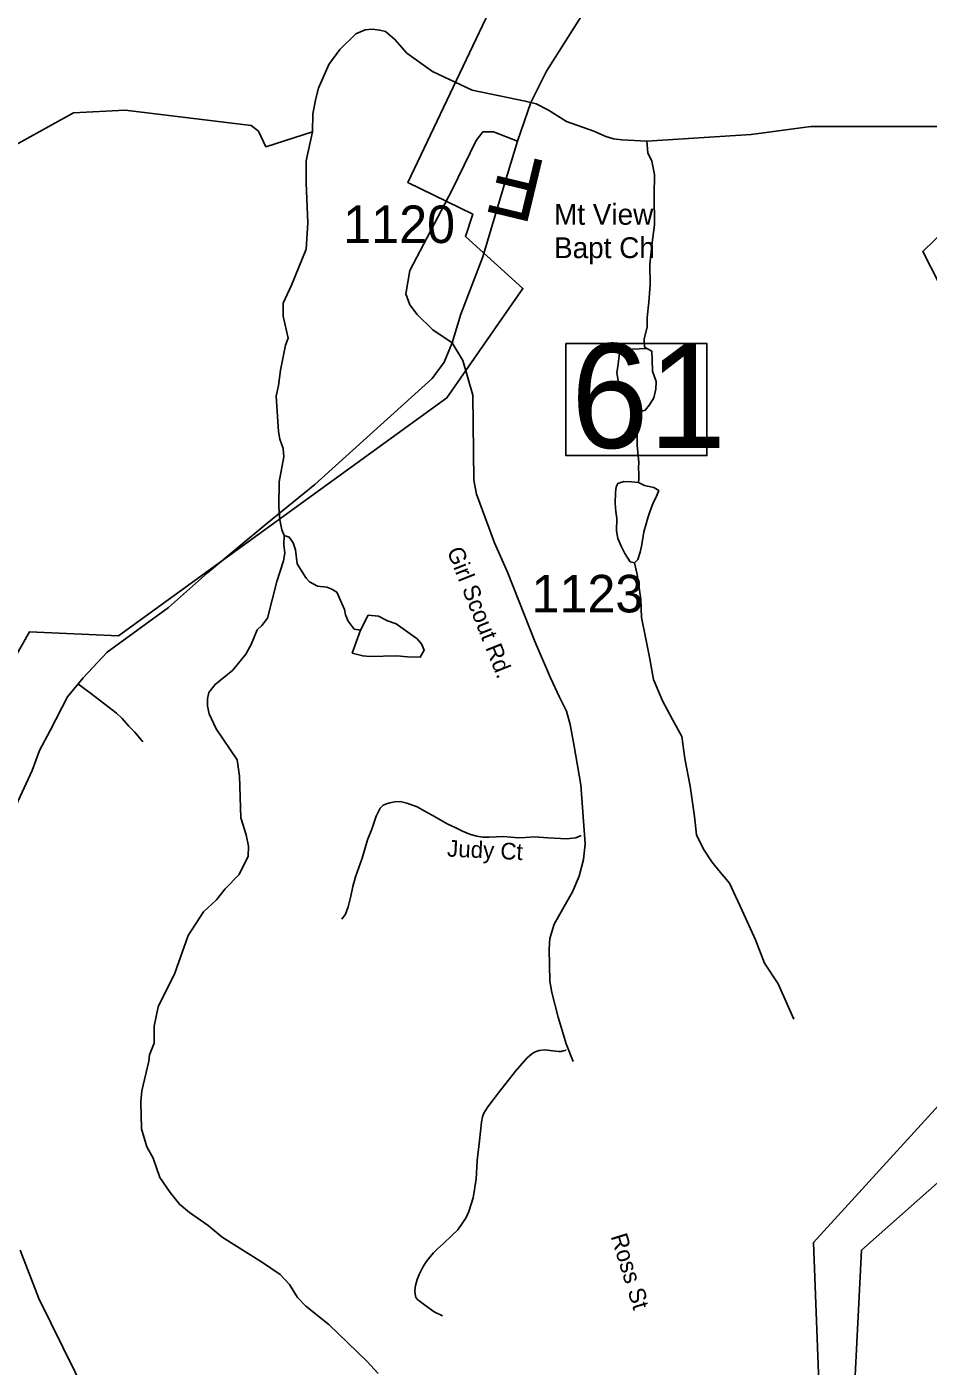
# Model space of a CAD drawing. Extents: x 1268485 to 1426702, y 514839 to 616766.
# Drawn here: x 1315174 to 1318718, y 546009 to 551273 of the extents above; entities that cross this region are included whole.
import ezdxf

# ---------------------------------------------------------------- set-up
doc = ezdxf.new("R2010")
doc.units = 0
for name, color, linetype in [('Old_Level_10', 7, 'Continuous'), ('Old_Level_11', 7, 'Continuous'), ('Old_Level_22', 7, 'Continuous'), ('Old_Level_31', 7, 'Continuous'), ('Old_Level_32', 7, 'Continuous'), ('Old_Level_35', 7, 'Continuous'), ('Old_Level_48', 7, 'Continuous'), ('Old_Level_49', 7, 'Continuous'), ('Old_Level_50', 7, 'Continuous'), ('Old_Level_53', 7, 'Continuous'), ('Old_Level_59', 7, 'Continuous'), ('Old_Level_60', 7, 'Continuous'), ('Old_Level_62', 7, 'Continuous'), ('Old_Level_8', 7, 'Continuous')]:
    doc.layers.add(name, color=color, linetype=linetype)

msp = doc.modelspace()

# ---------------------------------------------------------------- linework, layer by layer
at = {"layer": 'Old_Level_22'}
msp.add_line((1317246.841, 550576.906), (1317246.841, 550576.906), dxfattribs=at)
at = {"layer": 'Old_Level_31'}
msp.add_line((1317155.778, 550975.013), (1317155.778, 550975.013), dxfattribs=at)
msp.add_lwpolyline([(1317293.236, 550027.887), (1317847.966, 550027.887), (1317847.966, 549587.655), (1317293.236, 549587.655), (1317293.236, 550027.887)], dxfattribs=at)
at = {"layer": 'Old_Level_32'}
msp.add_line((1317155.778, 550975.013), (1317103.059, 550823.864), dxfattribs=at)
for points in [[(1317467.55, 551461.513), (1317394.274, 551378.441), (1317217.517, 551098.573), (1317155.778, 550975.013)], [(1317103.059, 550823.864), (1317008.725, 550859.457), (1316966.797, 550859.457), (1316940.593, 550826.406), (1316846.322, 550631.607), (1316775.396, 550496.874)], [(1317103.059, 550823.864), (1317050.436, 550650.393), (1316966.797, 550368.784), (1316880.254, 550143.19), (1316846.258, 550030.652)], [(1316775.396, 550496.874), (1316679.861, 550315.394), (1316664.139, 550223.871), (1316679.861, 550180.65), (1316708.686, 550142.516), (1316770.266, 550081.499), (1316846.258, 550030.652)], [(1316846.258, 550030.652), (1316814.814, 549954.382), (1316767.646, 549890.823), (1316306.451, 549473.879), (1316117.78, 549321.338), (1315884.985, 549126.492), (1315731.464, 548991.222), (1315490.189, 548815.411), (1315395.853, 548713.718), (1315334.274, 548639.989), (1315266.143, 548507.788), (1315224.216, 548428.975), (1315195.392, 548350.162), (1315140.362, 548230.672), (1315074.852, 548057.793), (1315011.978, 547892.788), (1314959.553, 547737.458)], [(1316846.258, 550030.652), (1316888.185, 549962.009), (1316928.011, 549825.544), (1316931.782, 549491.67), (1316941.836, 549436.339), (1317012.215, 549245.198), (1317063.743, 549129.507), (1317172.73, 548854.707), (1317232.551, 548714.512), (1317268.596, 548637.946), (1317296.245, 548582.616), (1317310.069, 548531.057), (1317326.408, 548445.547), (1317351.543, 548293.388), (1317369.137, 548062.006), (1317362.854, 548000.012), (1317345.259, 547934.621), (1317318.867, 547873.003), (1317247.054, 547746.271), (1317230.893, 547689.658), (1317227.122, 547649.418), (1317230.893, 547522.409), (1317238.433, 547477.768), (1317263.569, 547380.94), (1317294.988, 547275.309), (1317321.381, 547206.146)]]:
    msp.add_lwpolyline(points, dxfattribs=at)
at = {"layer": 'Old_Level_35'}
for points in [[(1315375.281, 548690.873), (1315419.163, 548657.86), (1315480.883, 548610.493), (1315526.507, 548575.071), (1315548.756, 548554.668), (1315575.72, 548524.063), (1315599.096, 548500.637), (1315629.649, 548463.317)], [(1317353.829, 548094.941), (1317332.914, 548085.919), (1317296.825, 548081.766), (1317222.493, 548085.354), (1317169.59, 548089.558), (1317134.833, 548086.585), (1317108.484, 548085.919), (1317076.599, 548087.764), (1317047.276, 548090.737), (1317018.979, 548089.558), (1316991.502, 548087.764), (1316966.896, 548087.764), (1316942.905, 548091.353), (1316918.298, 548097.914), (1316887.028, 548111.191), (1316858.731, 548125.545), (1316829.408, 548139.386), (1316792.294, 548160.353), (1316764.612, 548175.987), (1316735.7, 548191.571), (1316709.35, 548207.207), (1316668.648, 548222.176), (1316642.093, 548227.558), (1316621.075, 548226.995), (1316601.39, 548222.791), (1316587.549, 548219.203), (1316574.426, 548213.564), (1316563.046, 548202.388), (1316547.359, 548169.99), (1316530.545, 548118.932), (1316513.731, 548078.178), (1316492.098, 548006.102), (1316466.876, 547931.77), (1316455.496, 547893.938), (1316447.704, 547856.671), (1316437.451, 547814.122), (1316426.789, 547785.312), (1316412.332, 547766.088)], [(1317294.877, 547254.022), (1317290.16, 547249.665), (1317283.086, 547247.666), (1317274.781, 547245.666), (1317265.964, 547246.128), (1317208.345, 547252.587), (1317188.249, 547250.024), (1317172.768, 547244.795), (1317159.132, 547237.003), (1317140.37, 547219.522), (1317094.951, 547168.311), (1317028.411, 547082.804), (1316986.273, 547027.953), (1316970.894, 547003.295), (1316965.358, 546989.505), (1316961.667, 546967.923), (1316953.157, 546894.925), (1316944.648, 546817.262), (1316940.854, 546744.211), (1316928.551, 546671.213), (1316911.634, 546617.387), (1316901.587, 546593.498), (1316885.49, 546569.712), (1316868.676, 546545.055), (1316844.787, 546521.987), (1316811.671, 546491.229), (1316788.603, 546470.518), (1316773.224, 546454.37), (1316757.845, 546437.453), (1316744.722, 546418.999), (1316730.983, 546398.238), (1316716.425, 546369.838), (1316708.633, 546349.794), (1316702.481, 546325.957), (1316699.405, 546306.733), (1316700.226, 546292.123), (1316704.019, 546279.051), (1316711.708, 546269.823), (1316737.135, 546250.651), (1316775.48, 546222.2), (1316808.596, 546206.821)]]:
    msp.add_lwpolyline(points, dxfattribs=at)
at = {"layer": 'Old_Level_48'}
for points in [[(1323181.28, 552277.967), (1323023.087, 553119.55), (1322440.779, 552496.381), (1321712.893, 553160.016), (1321405.565, 552836.291), (1321222.357, 552963.479), (1320977.382, 552614.225), (1320992.693, 552337.731), (1320455.271, 551834.769), (1320928.397, 551349.182), (1320410.788, 550902.038), (1319905.619, 551508.252), (1319737.199, 551042.58), (1319048.027, 550730.06), (1318696.216, 550390.149), (1319140.075, 549521.867), (1319002.277, 549405.449), (1319262.562, 549361.792), (1319476.915, 548270.372), (1319727.387, 548095.753), (1318267.354, 546494.995), (1318297.976, 545672.791), (1316567.844, 544625.028), (1317318.078, 543140.697)], [(1315534.403, 548879.922), (1316825.45, 549814.01), (1317124.506, 550244.566), (1316898.39, 550448.898), (1316927.567, 550536.468), (1316672.274, 550660.526), (1317080.741, 551521.639), (1316985.919, 551682.185), (1317102.624, 551879.219), (1317255.799, 551777.053), (1317416.268, 552039.765), (1317284.975, 552003.277), (1317284.975, 552207.609)], [(1314980.054, 548536.937), (1315184.288, 548894.518), (1315534.403, 548879.922)], [(1313900.534, 544362.734), (1315439.579, 545048.705), (1315811.576, 545304.119), (1315643.813, 545530.343), (1315468.756, 545377.095), (1315344.757, 545552.236), (1315505.225, 545698.187), (1315220.758, 546274.695), (1315147.817, 546464.431)]]:
    msp.add_lwpolyline(points, dxfattribs=at)
at = {"layer": 'Old_Level_49'}
for points in [[(1323181.28, 552277.967), (1323023.087, 553119.55), (1322440.779, 552496.381), (1321712.893, 553160.016), (1321405.565, 552836.291), (1321222.357, 552963.479), (1320977.382, 552614.225), (1320992.693, 552337.731), (1320455.271, 551834.769), (1320928.397, 551349.182), (1320410.788, 550902.038), (1319905.619, 551508.252), (1319737.199, 551042.58), (1319048.027, 550730.06), (1318696.216, 550390.149), (1319140.075, 549521.867), (1319002.277, 549405.449), (1319262.562, 549361.792), (1319476.915, 548270.372), (1319727.387, 548095.753), (1318267.354, 546494.995), (1318297.976, 545672.791), (1316567.844, 544625.028), (1317318.078, 543140.697)], [(1315534.403, 548879.922), (1316825.45, 549814.01), (1317124.506, 550244.566), (1316898.39, 550448.898), (1316927.567, 550536.468), (1316672.274, 550660.526), (1317080.741, 551521.639), (1316985.919, 551682.185), (1317102.624, 551879.219), (1317255.799, 551777.053), (1317416.268, 552039.765), (1317284.975, 552003.277), (1317284.975, 552207.609)], [(1314980.054, 548536.937), (1315184.288, 548894.518), (1315534.403, 548879.922)], [(1313900.534, 544362.734), (1315439.579, 545048.705), (1315811.576, 545304.119), (1315643.813, 545530.343), (1315468.756, 545377.095), (1315344.757, 545552.236), (1315505.225, 545698.187), (1315220.758, 546274.695), (1315147.817, 546464.431)]]:
    msp.add_lwpolyline(points, dxfattribs=at)
at = {"layer": 'Old_Level_50'}
msp.add_line((1317155.778, 550975.013), (1317155.778, 550975.013), dxfattribs=at)
at = {"layer": 'Old_Level_53'}
msp.add_lwpolyline([(1320850.973, 551984.338), (1321278.783, 551042.938), (1320423.162, 550786.193), (1320038.132, 551299.684), (1318754.701, 550358.284), (1319610.321, 548775.021), (1319952.571, 547790.83), (1318455.233, 546464.313), (1318412.452, 545608.495), (1317129.021, 544752.677), (1316743.991, 544410.35), (1318455.233, 542099.641)], dxfattribs=at)
at = {"layer": 'Old_Level_59'}
for points in [[(1317612.004, 550823.354), (1318021.946, 550849.511), (1318256.619, 550881.678), (1318854.553, 550881.678), (1319092.441, 550900.979), (1319330.329, 551010.346), (1319567.879, 551247.463), (1319735.38, 551415.65), (1319776.857, 551497.916), (1319850.795, 551700.568), (1319854.009, 551906.436), (1319866.869, 551948.253), (1319931.162, 552012.587), (1320350.843, 552727.197), (1320833.048, 553219.351), (1321336.709, 553678.136)], [(1316296.78, 550860.135), (1316298.426, 550930.811), (1316309.806, 550990.482), (1316320.777, 551032.107), (1316361.069, 551124.841), (1316404.335, 551183.846), (1316467.902, 551244.951), (1316504.196, 551261.458), (1316532.185, 551263.354), (1316562.225, 551260.278), (1316584.064, 551254.127), (1316621.383, 551223.011), (1316668.237, 551169.543), (1316768.508, 551097.775), (1316924.86, 551024.058), (1317133.724, 550981.04), (1317176.037, 550970.187), (1317225.234, 550945.09), (1317296.312, 550900.874), (1317403.452, 550862.632), (1317451.024, 550841.972), (1317480.859, 550833.155), (1317512.744, 550828.388), (1317612.004, 550823.354)], [(1314854.328, 550471.367), (1314874.749, 550596.73), (1314946.665, 550691.702), (1315053.76, 550767.077), (1315357.75, 550934.963), (1315560.672, 550945.82), (1316055.736, 550884.703), (1316084.668, 550862.186), (1316113.777, 550801.629), (1316296.78, 550860.135)], [(1317612.004, 550823.354), (1317615.475, 550777.022), (1317631.162, 550745.29), (1317641.312, 550692.899), (1317640.902, 550610.725), (1317641.722, 550494.511), (1317631.47, 550414.644), (1317623.37, 550338.723), (1317625.113, 550258.548), (1317619.166, 550190.522), (1317613.425, 550130.596), (1317612.502, 550092.558), (1317601.122, 550046.78), (1317602.25, 550014.69), (1317612.092, 550008.385)], [(1317583.385, 549760.22), (1317573.952, 549720.902), (1317574.055, 549656.771), (1317573.337, 549628.731), (1317578.053, 549586.541), (1317579.489, 549562.447), (1317578.874, 549538.456), (1317580.207, 549516.362), (1317579.591, 549496.318), (1317579.181, 549482.426)], [(1317563.7, 549165.826), (1317573.03, 549119.791), (1317588.409, 549023.16), (1317590.254, 548950.982), (1317606.146, 548874.395), (1317621.832, 548795.809), (1317637.416, 548707.227), (1317673.095, 548624.026), (1317712.978, 548550.772), (1317749.169, 548483.668), (1317760.755, 548397.136), (1317781.67, 548288.408), (1317798.382, 548169.733), (1317806.276, 548097.35), (1317834.779, 548040.397), (1317867.382, 547991.39), (1317894.346, 547956.582), (1317936.997, 547907.318), (1317993.489, 547785.517), (1318038.806, 547684.068), (1318074.177, 547592.871), (1318127.901, 547511.26), (1318190.031, 547373.26)]]:
    msp.add_lwpolyline(points, dxfattribs=at)
at = {"layer": 'Old_Level_60'}
for points in [[(1317583.385, 549760.22), (1317567.493, 549775.189), (1317552.217, 549803.691), (1317536.838, 549826.144), (1317523.51, 549848.546), (1317500.236, 549875.254), (1317493.367, 549913.496), (1317498.288, 549947.432), (1317503.209, 549979.37), (1317505.67, 549999.311), (1317527.918, 550004.744), (1317552.012, 550006.077), (1317612.092, 550008.385)], [(1317612.092, 550008.385), (1317631.675, 549997.824), (1317632.802, 549965.785), (1317633.623, 549919.648), (1317648.489, 549879.15), (1317647.566, 549849.162), (1317638.544, 549815.276), (1317621.832, 549787.697), (1317605.223, 549766.116), (1317583.385, 549760.22)], [(1317563.7, 549165.826), (1317546.475, 549170.593), (1317525.355, 549203.298), (1317512.129, 549229.699), (1317496.955, 549262.2), (1317491.829, 549292.343), (1317493.264, 549340.427), (1317489.984, 549368.57), (1317486.805, 549398.765), (1317488.138, 549442.748), (1317490.701, 549464.74), (1317497.058, 549478.581), (1317521.357, 549485.912), (1317551.397, 549485.04), (1317579.181, 549482.426)], [(1317579.181, 549482.426), (1317602.865, 549469.61), (1317638.749, 549462.638), (1317658.331, 549450.079), (1317649.719, 549428.241), (1317634.853, 549398.611), (1317624.088, 549370.878), (1317615.373, 549343.041), (1317608.606, 549319.205), (1317599.686, 549287.37), (1317594.765, 549253.434), (1317590.152, 549231.493), (1317585.435, 549207.605), (1317576.721, 549179.82), (1317563.7, 549165.826)]]:
    msp.add_lwpolyline(points, dxfattribs=at)
at = {"layer": 'Old_Level_62'}
for points in [[(1316296.78, 550860.135), (1316272.179, 550746.675), (1316272.185, 550659.371), (1316278.615, 550501.752), (1316272.185, 550398.818), (1316214.765, 550257.933), (1316182.174, 550186.517), (1316182.174, 550135.049), (1316201.846, 550049.753), (1316191.184, 550022.071), (1316170.986, 549923.185), (1316163.502, 549862.593), (1316154.582, 549820.915), (1316163.399, 549682.864), (1316168.628, 549652.414), (1316181.854, 549616.017), (1316185.032, 549582.337), (1316166.783, 549485.04), (1316164.424, 549386.615), (1316169.243, 549334.839), (1316176.317, 549296.136), (1316185.75, 549273.785)], [(1316185.75, 549273.785), (1316184.93, 549237.696), (1316188.21, 549203.965), (1316183.494, 549173.72), (1316157.658, 549092.98), (1316120.236, 548949.291), (1316097.577, 548920.224), (1316079.123, 548902.539), (1316055.849, 548844.714), (1316034.832, 548807.395), (1315983.466, 548744.444), (1315914.056, 548688.362), (1315889.347, 548656.886), (1315884.733, 548632.331), (1315884.016, 548602.803), (1315891.295, 548572.302), (1315918.054, 548513.503), (1316001.203, 548392.01), (1316009.713, 548327.829), (1316015.967, 548163.582), (1316036.369, 548096.735), (1316045.289, 548053.059), (1316044.366, 548012.869), (1316008.687, 547941.357), (1315953.426, 547885.019), (1315920.31, 547841.394), (1315869.252, 547794.796), (1315809.069, 547701.651), (1315755.551, 547553.399), (1315690.447, 547420.935), (1315674.658, 547344.911), (1315675.068, 547278.424), (1315655.998, 547232.85), (1315653.435, 547207.476), (1315626.675, 547091.519), (1315621.754, 547048.098), (1315625.24, 546942.189), (1315645.643, 546871.19), (1315670.659, 546826.386), (1315696.906, 546750.363), (1315737.506, 546691.257), (1315774.518, 546646.196), (1315813.785, 546613.44), (1315886.579, 546561.92), (1315941.533, 546516.501), (1316101.268, 546416.436), (1316170.268, 546369.069), (1316207.383, 546329.75), (1316238.243, 546279.102), (1316271.359, 546244.807), (1316361.787, 546172.373), (1316510.552, 546029.092), (1316555.459, 545979.777)], [(1316185.75, 549273.785), (1316205.64, 549267.634), (1316221.224, 549245.129), (1316230.451, 549217.089), (1316237.218, 549162.75), (1316271.974, 549106.258), (1316285.61, 549092.058), (1316317.291, 549074.987), (1316353.175, 549070.169), (1316373.065, 549063.197), (1316392.75, 549051.304), (1316423.098, 548982.612), (1316426.686, 548962.004), (1316438.066, 548936.321), (1316461.34, 548905.512), (1316485.331, 548900.949)], [(1316485.331, 548900.949), (1316516.704, 548960.209), (1316556.689, 548956.928), (1316592.163, 548938.166), (1316625.997, 548926.017), (1316708.633, 548867.731), (1316726.165, 548847.687), (1316735.7, 548822.876), (1316721.038, 548795.245), (1316671.006, 548796.27), (1316629.072, 548801.191), (1316522.958, 548797.603), (1316494.968, 548800.628), (1316453.24, 548811.291), (1316485.331, 548900.949)]]:
    msp.add_lwpolyline(points, dxfattribs=at)

# ---------------------------------------------------------------- texts
at = {"layer": 'Old_Level_10'}
for s, rotation, p in [('Judy Ct', 357.239792, (1316825.157, 548012.107)), ('Ross St', 287.220464, (1317468.936, 546519.398))]:
    msp.add_text(s, height=65.6167, rotation=rotation, dxfattribs=at).set_placement(p)
at = {"layer": 'Old_Level_11'}
msp.add_text('Girl Scout Rd.', height=65.61666, rotation=291.633619, dxfattribs=at).set_placement((1316824.644, 549213.63))
at = {"layer": 'Old_Level_22'}
msp.add_text('F', height=246.062, rotation=166.446533, dxfattribs=at).set_placement((1317226.558, 550741.442))
for s, p in [('Mt View ', (1317246.841, 550494.885)), ('Bapt Ch', (1317246.841, 550363.652))]:
    msp.add_text(s, height=82.0208, dxfattribs=at).set_placement(p)
at = {"layer": 'Old_Level_31'}
msp.add_text('61', height=410.1042, dxfattribs=at).set_placement((1317313.51, 549617.517))
at = {"layer": 'Old_Level_8'}
for s, p in [('1120', (1316418.448, 550422.954)), ('1123', (1317158.491, 548971.372))]:
    msp.add_text(s, height=147.6375, dxfattribs=at).set_placement(p)

doc.saveas('drawing.dxf')
